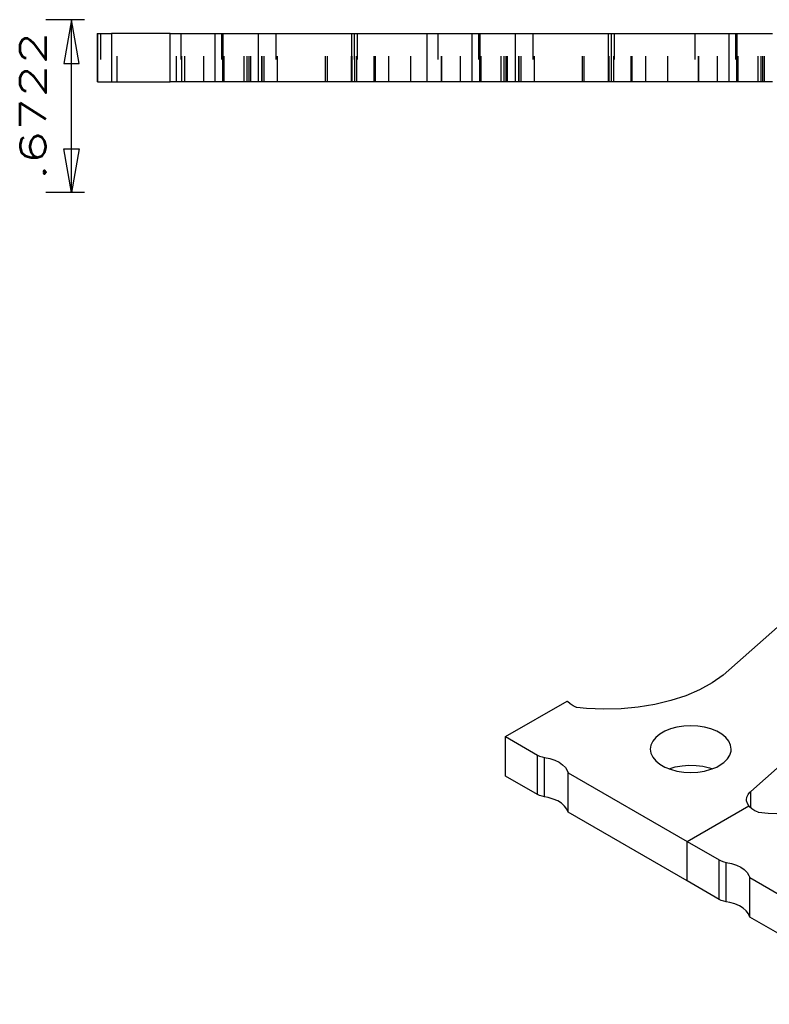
# Model space of a CAD drawing. Header units: inches. Extents: x 3 to 289, y 4 to 291.
# Tile 543 of 634: x 177.04 to 179.96, y 135.35 to 139.18. Entities that reach past the tile are written whole.
import ezdxf
from ezdxf.enums import TextEntityAlignment as Align

# ---------------------------------------------------------------- set-up
doc = ezdxf.new("R2010")
doc.units = ezdxf.units.IN
doc.header["$LTSCALE"] = 0.5
doc.header["$MEASUREMENT"] = 0
doc.linetypes.add('HIDDEN', pattern=[0.225, 0.15, -0.075])
doc.layers.add('DBU', color=7, linetype='Continuous')
doc.styles.add('VERO0-Simplex', font='simplex_.ttf')

# ---------------------------------------------------------------- blocks, each defined once
blk = doc.blocks.new('ArrowheadClosed')
at = {"color": 0}
for p, q in [((0, 0), (-1, 0.176)), ((-1, 0.176), (-1, -0.176)), ((-1, -0.176), (0, 0))]:
    blk.add_line(p, q, dxfattribs=at)

msp = doc.modelspace()

# ---------------------------------------------------------------- linework, layer by layer
at = {"layer": 'DBU', "color": 56, "linetype": 'Continuous'}
for p, q in [((177.2965, 139.1815), (177.1465, 139.1815)), ((177.2465, 138.5093), (177.2465, 139.1815)), ((177.2965, 138.5093), (177.1465, 138.5093))]:
    msp.add_line(p, q, dxfattribs=at)
at = {"layer": 'DBU', "color": 30, "linetype": 'Continuous'}
for p, q in [((177.3465, 139.1271), (177.3487, 139.1271)), ((177.3465, 139.1271), (177.3465, 138.9391)), ((177.3487, 139.1271), (177.4023, 139.1271)), ((177.6306, 139.1271), (177.4023, 139.1271)), ((177.4023, 139.1271), (177.4023, 138.9391)), ((177.6306, 138.9391), (177.6306, 139.1271)), ((177.6306, 139.1271), (177.806, 139.1271)), ((177.806, 139.1271), (177.8372, 139.1271)), ((177.8372, 139.1271), (177.9746, 139.1271)), ((177.9746, 138.9391), (177.9746, 139.1271)), ((177.9746, 139.1271), (178.6306, 139.1271)), ((178.6306, 138.9391), (178.6306, 139.1271)), ((178.6306, 138.9391), (178.6306, 139.1271)), ((178.6306, 139.1271), (178.806, 139.1271)), ((178.806, 139.1271), (178.8372, 139.1271)), ((178.8372, 139.1271), (178.9746, 139.1271)), ((178.9746, 138.9391), (178.9746, 139.1271)), ((178.9746, 139.1271), (179.806, 139.1271)), ((179.806, 139.1271), (179.8372, 139.1271)), ((179.8372, 139.1271), (179.9746, 139.1271)), ((177.3487, 138.9391), (177.3465, 138.9391)), ((177.3487, 138.9391), (177.4023, 138.9391)), ((177.4023, 138.9391), (177.6306, 138.9391)), ((177.806, 138.9391), (177.6306, 138.9391)), ((177.8372, 138.9391), (177.806, 138.9391)), ((177.9746, 138.9391), (177.8372, 138.9391)), ((178.6306, 138.9391), (177.9746, 138.9391)), ((178.806, 138.9391), (178.6306, 138.9391)), ((178.8372, 138.9391), (178.806, 138.9391)), ((178.9746, 138.9391), (178.8372, 138.9391)), ((179.806, 138.9391), (178.9746, 138.9391)), ((179.8372, 138.9391), (179.806, 138.9391)), ((179.9746, 138.9391), (179.8372, 138.9391)), ((180.0498, 136.8672), (179.7833, 136.6303)), ((179.8898, 136.1779), (180.4954, 136.7163)), ((179.7833, 136.6303), (179.7401, 136.6006)), ((179.7401, 136.6006), (179.6911, 136.574)), ((179.6369, 136.5509), (179.5785, 136.5318)), ((179.6911, 136.574), (179.6369, 136.5509)), ((178.9358, 136.3918), (179.1755, 136.5302)), ((179.1774, 136.5279), (179.1755, 136.5302)), ((179.1868, 136.5193), (179.1774, 136.5279)), ((179.1986, 136.5117), (179.1868, 136.5193)), ((179.2124, 136.5055), (179.1986, 136.5117)), ((179.5164, 136.5167), (179.4518, 136.506)), ((179.5785, 136.5318), (179.5164, 136.5167)), ((179.2134, 136.5051), (179.2124, 136.5055)), ((179.2511, 136.5013), (179.2134, 136.5051)), ((179.3182, 136.4983), (179.2511, 136.5013)), ((179.3854, 136.4999), (179.3182, 136.4983)), ((179.4518, 136.506), (179.3854, 136.4999)), ((179.629, 136.4328), (179.6025, 136.4287)), ((179.6564, 136.4341), (179.629, 136.4328)), ((179.6837, 136.4328), (179.6564, 136.4341)), ((179.7102, 136.4287), (179.6837, 136.4328)), ((179.5357, 136.4017), (179.52, 136.3887)), ((179.5551, 136.4129), (179.5357, 136.4017)), ((179.5776, 136.422), (179.5551, 136.4129)), ((179.6025, 136.4287), (179.5776, 136.422)), ((179.7351, 136.422), (179.7102, 136.4287)), ((179.7576, 136.4129), (179.7351, 136.422)), ((179.777, 136.4017), (179.7576, 136.4129)), ((179.7928, 136.3887), (179.777, 136.4017)), ((178.9358, 136.3918), (179.0599, 136.3202)), ((178.9358, 136.2383), (178.9358, 136.3918)), ((179.5013, 136.359), (179.4989, 136.3432)), ((179.5084, 136.3743), (179.5013, 136.359)), ((179.52, 136.3887), (179.5084, 136.3743)), ((179.8044, 136.3743), (179.7928, 136.3887)), ((179.8115, 136.359), (179.8044, 136.3743)), ((179.8139, 136.3432), (179.8115, 136.359)), ((179.0599, 136.3202), (179.0683, 136.3161)), ((179.4989, 136.3432), (179.5013, 136.3274)), ((179.5013, 136.3274), (179.5084, 136.3121)), ((179.7991, 136.3048), (179.8085, 136.3197)), ((179.8085, 136.3197), (179.8133, 136.3353)), ((179.8133, 136.3353), (179.8139, 136.3432)), ((179.0683, 136.3161), (179.0777, 136.313)), ((179.0777, 136.313), (179.0878, 136.3108)), ((179.0878, 136.3108), (179.1083, 136.3065)), ((179.1083, 136.3065), (179.1272, 136.3002)), ((179.1272, 136.3002), (179.1438, 136.2921)), ((179.1438, 136.2921), (179.1578, 136.2825)), ((179.1578, 136.2825), (179.1687, 136.2716)), ((179.5084, 136.3121), (179.52, 136.2977)), ((179.52, 136.2977), (179.5357, 136.2848)), ((179.5357, 136.2848), (179.5551, 136.2735)), ((179.6225, 136.2785), (179.6497, 136.2806)), ((179.6497, 136.2806), (179.6771, 136.2798)), ((179.6771, 136.2798), (179.7039, 136.2764)), ((179.7677, 136.2789), (179.7854, 136.291)), ((179.7854, 136.291), (179.7991, 136.3048)), ((179.1687, 136.2716), (179.1761, 136.2597)), ((179.1761, 136.2597), (179.1791, 136.2514)), ((179.1791, 136.0978), (179.1791, 136.2514)), ((179.1791, 136.2514), (179.6429, 135.9835)), ((179.5551, 136.2735), (179.5776, 136.2645)), ((179.5719, 136.2665), (179.5963, 136.2738)), ((179.5776, 136.2645), (179.6025, 136.2578)), ((179.5963, 136.2738), (179.6225, 136.2785)), ((179.6025, 136.2578), (179.629, 136.2537)), ((179.629, 136.2537), (179.6564, 136.2523)), ((179.6564, 136.2523), (179.6837, 136.2537)), ((179.6837, 136.2537), (179.7102, 136.2578)), ((179.7039, 136.2764), (179.7293, 136.2703)), ((179.7102, 136.2578), (179.7351, 136.2645)), ((179.7293, 136.2703), (179.7408, 136.2665)), ((179.7351, 136.2645), (179.7576, 136.2735)), ((179.7576, 136.2735), (179.7677, 136.2789)), ((179.0599, 136.1667), (178.9358, 136.2383)), ((179.0682, 136.1626), (179.0599, 136.1667)), ((179.8751, 136.1562), (179.8796, 136.1661)), ((179.8796, 136.1661), (179.8871, 136.1753)), ((179.8871, 136.1753), (179.8898, 136.1779)), ((179.0776, 136.1595), (179.0682, 136.1626)), ((179.0878, 136.1573), (179.0776, 136.1595)), ((179.1019, 136.1546), (179.0878, 136.1573)), ((179.1213, 136.1489), (179.1019, 136.1546)), ((179.1388, 136.1414), (179.1213, 136.1489)), ((179.1537, 136.1322), (179.1388, 136.1414)), ((179.1656, 136.1217), (179.1537, 136.1322)), ((179.8735, 136.1461), (179.8751, 136.1562)), ((179.8738, 136.1415), (179.8735, 136.1461)), ((179.8768, 136.1315), (179.8738, 136.1415)), ((179.8826, 136.1219), (179.8768, 136.1315)), ((179.1741, 136.1101), (179.1656, 136.1217)), ((179.1791, 136.0978), (179.1741, 136.1101)), ((179.6429, 135.83), (179.1791, 136.0978)), ((179.6429, 135.9835), (179.8826, 136.1219)), ((179.6429, 135.9835), (179.8826, 136.1219)), ((179.8845, 136.1196), (179.8826, 136.1219)), ((179.8939, 136.111), (179.8845, 136.1196)), ((179.9057, 136.1035), (179.8939, 136.111)), ((179.9195, 136.0972), (179.9057, 136.1035)), ((179.9205, 136.0968), (179.9195, 136.0972)), ((179.9582, 136.0931), (179.9205, 136.0968)), ((180.0253, 136.09), (179.9582, 136.0931)), ((179.6429, 135.83), (179.6429, 135.9835)), ((179.6429, 135.9835), (179.767, 135.9119)), ((179.6429, 135.83), (179.6429, 135.9835)), ((179.767, 135.9119), (179.7754, 135.9079)), ((179.7754, 135.9079), (179.7848, 135.9047)), ((179.7848, 135.9047), (179.795, 135.9026)), ((179.795, 135.9026), (179.8154, 135.8983)), ((179.8154, 135.8983), (179.8343, 135.892)), ((179.8343, 135.892), (179.8509, 135.8839)), ((179.8509, 135.8839), (179.8649, 135.8742)), ((179.8649, 135.8742), (179.8758, 135.8633)), ((179.8758, 135.8633), (179.8832, 135.8515)), ((179.767, 135.7584), (179.6429, 135.83)), ((179.8832, 135.8515), (179.8862, 135.8431)), ((179.8862, 135.8431), (180.4741, 135.5037)), ((179.8862, 135.6896), (179.8862, 135.8431)), ((179.7753, 135.7544), (179.767, 135.7584)), ((179.7847, 135.7512), (179.7753, 135.7544)), ((179.795, 135.7491), (179.7847, 135.7512)), ((179.809, 135.7464), (179.795, 135.7491)), ((179.8284, 135.7407), (179.809, 135.7464)), ((179.8459, 135.7331), (179.8284, 135.7407)), ((179.8608, 135.724), (179.8459, 135.7331)), ((179.8727, 135.7134), (179.8608, 135.724)), ((179.8812, 135.7019), (179.8727, 135.7134)), ((179.8862, 135.6896), (179.8812, 135.7019)), ((180.4741, 135.3502), (179.8862, 135.6896))]:
    msp.add_line(p, q, dxfattribs=at)
at = {"layer": 'DBU', "color": 4, "linetype": 'Continuous'}
for p, q in [((177.3487, 138.9391), (177.3487, 139.1271)), ((177.806, 138.9391), (177.806, 139.1271)), ((177.8372, 138.9391), (177.8372, 139.1271)), ((178.806, 138.9391), (178.806, 139.1271)), ((178.8372, 138.9391), (178.8372, 139.1271)), ((179.806, 138.9391), (179.806, 139.1271)), ((179.8372, 138.9391), (179.8372, 139.1271)), ((179.0599, 136.1667), (179.0599, 136.3202)), ((179.0878, 136.1573), (179.0878, 136.3108)), ((179.8898, 136.1144), (179.8898, 136.1779)), ((179.767, 135.7584), (179.767, 135.9119)), ((179.795, 135.7491), (179.795, 135.9026))]:
    msp.add_line(p, q, dxfattribs=at)
at = {"layer": 'DBU', "color": 254, "linetype": 'HIDDEN'}
for p, q in [((177.3587, 139.1271), (177.3587, 138.9391)), ((177.4244, 138.9391), (177.4244, 139.1271)), ((177.6549, 138.9391), (177.6549, 139.1271)), ((177.6721, 139.1271), (177.6721, 138.9391)), ((177.6758, 138.9391), (177.6758, 139.1271)), ((177.6869, 138.9391), (177.6869, 139.1271)), ((177.6881, 138.9391), (177.6881, 139.1271)), ((177.7609, 138.9391), (177.7609, 139.1271)), ((177.8301, 139.1271), (177.8301, 138.9391)), ((177.836, 138.9391), (177.836, 139.1271)), ((177.8405, 138.9391), (177.8405, 139.1271)), ((177.841, 138.9391), (177.841, 139.1271)), ((177.919, 138.9391), (177.919, 139.1271)), ((177.9303, 138.9391), (177.9303, 139.1271)), ((177.9377, 138.9391), (177.9377, 139.1271)), ((177.9438, 138.9391), (177.9438, 139.1271)), ((177.9871, 138.9391), (177.9871, 139.1271)), ((177.9884, 138.9391), (177.9884, 139.1271)), ((177.9963, 138.9391), (177.9963, 139.1271)), ((178.0421, 139.1271), (178.0421, 138.9391)), ((178.0484, 138.9391), (178.0484, 139.1271)), ((178.235, 138.9391), (178.235, 139.1271)), ((178.2423, 138.9391), (178.2423, 139.1271)), ((178.3357, 139.1271), (178.3357, 138.9391)), ((178.336, 138.9391), (178.336, 139.1271)), ((178.3394, 138.9391), (178.3394, 139.1271)), ((178.3465, 139.1271), (178.3465, 138.9391)), ((178.3487, 138.9391), (178.3487, 139.1271)), ((178.3571, 138.9391), (178.3571, 139.1271)), ((178.3587, 139.1271), (178.3587, 138.9391)), ((178.4244, 138.9391), (178.4244, 139.1271)), ((178.429, 138.9391), (178.429, 139.1271)), ((178.4811, 138.9391), (178.4811, 139.1271)), ((178.5671, 138.9391), (178.5671, 139.1271)), ((178.6721, 139.1271), (178.6721, 138.9391)), ((178.6869, 138.9391), (178.6869, 139.1271)), ((178.6881, 138.9391), (178.6881, 139.1271)), ((178.7609, 138.9391), (178.7609, 139.1271)), ((178.8301, 139.1271), (178.8301, 138.9391)), ((178.836, 138.9391), (178.836, 139.1271)), ((178.8405, 138.9391), (178.8405, 139.1271)), ((178.841, 138.9391), (178.841, 139.1271)), ((178.919, 138.9391), (178.919, 139.1271)), ((178.9303, 138.9391), (178.9303, 139.1271)), ((178.9377, 138.9391), (178.9377, 139.1271)), ((178.9438, 138.9391), (178.9438, 139.1271)), ((178.9871, 138.9391), (178.9871, 139.1271)), ((178.9884, 138.9391), (178.9884, 139.1271)), ((178.9963, 138.9391), (178.9963, 139.1271)), ((179.0421, 139.1271), (179.0421, 138.9391)), ((179.0484, 138.9391), (179.0484, 139.1271)), ((179.235, 138.9391), (179.235, 139.1271)), ((179.2423, 138.9391), (179.2423, 139.1271)), ((179.3357, 139.1271), (179.3357, 138.9391)), ((179.336, 138.9391), (179.336, 139.1271)), ((179.3394, 138.9391), (179.3394, 139.1271)), ((179.3465, 139.1271), (179.3465, 138.9391)), ((179.3487, 138.9391), (179.3487, 139.1271)), ((179.3571, 138.9391), (179.3571, 139.1271)), ((179.3587, 139.1271), (179.3587, 138.9391)), ((179.4244, 138.9391), (179.4244, 139.1271)), ((179.429, 138.9391), (179.429, 139.1271)), ((179.4811, 138.9391), (179.4811, 139.1271)), ((179.5671, 138.9391), (179.5671, 139.1271)), ((179.6721, 139.1271), (179.6721, 138.9391)), ((179.6869, 138.9391), (179.6869, 139.1271)), ((179.6881, 138.9391), (179.6881, 139.1271)), ((179.7609, 138.9391), (179.7609, 139.1271)), ((179.8301, 139.1271), (179.8301, 138.9391)), ((179.836, 138.9391), (179.836, 139.1271)), ((179.8405, 138.9391), (179.8405, 139.1271)), ((179.841, 138.9391), (179.841, 139.1271)), ((179.919, 138.9391), (179.919, 139.1271)), ((179.9303, 138.9391), (179.9303, 139.1271)), ((179.9377, 138.9391), (179.9377, 139.1271)), ((179.9438, 138.9391), (179.9438, 139.1271))]:
    msp.add_line(p, q, dxfattribs=at)

# ---------------------------------------------------------------- block references
at = {"layer": 'DBU', "color": 56, "linetype": 'Continuous', "xscale": 0.170138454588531, "yscale": 0.170138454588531, "zscale": 0.170138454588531, "rotation": 90}
msp.add_blockref('ArrowheadClosed', (177.2465, 139.1815), dxfattribs=at)
at = {"layer": 'DBU', "color": 56, "linetype": 'Continuous', "extrusion": (0, 0, -1), "xscale": 0.170138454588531, "yscale": 0.170138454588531, "zscale": 0.170138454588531, "rotation": 270}
msp.add_blockref('ArrowheadClosed', (-177.2465, 138.5093), dxfattribs=at)

# ---------------------------------------------------------------- texts
at = {"layer": 'DBU', "color": 230, "linetype": 'Continuous', "style": 'VERO0-Simplex', "width": 1.376302}
msp.add_text('.6722', height=0.1, rotation=90, dxfattribs=at).set_placement((177.1465, 138.5554), (177.1465, 139.1354), align=Align.FIT)

doc.saveas('drawing.dxf')
